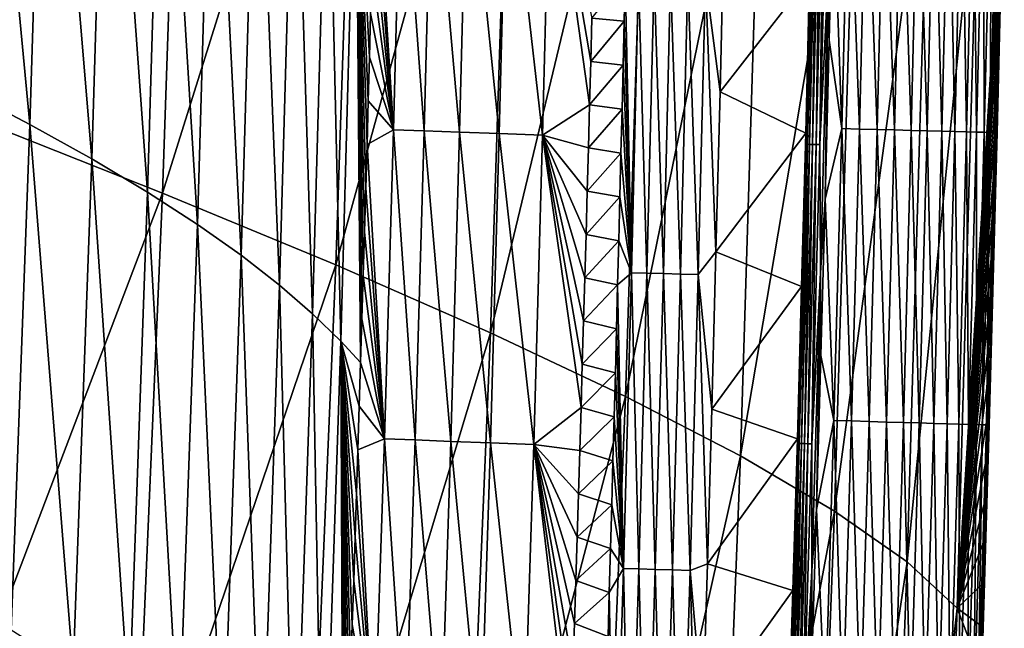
# Model space of a CAD drawing. Header units: millimetres. Extents: x -300 to 300, y -500 to 500.
# Tile 524 of 656: x 273 to 299, y -106 to -90. Entities that reach past the tile are written whole.
import ezdxf

# ---------------------------------------------------------------- set-up
doc = ezdxf.new("R2010")
doc.units = ezdxf.units.MM
doc.header["$LTSCALE"] = 81.481481
for name, color, linetype in [('19', 7, 'CONTINUOUS'), ('21', 7, 'CONTINUOUS'), ('23', 7, 'CONTINUOUS'), ('26', 7, 'CONTINUOUS'), ('27', 7, 'CONTINUOUS'), ('29', 7, 'CONTINUOUS'), ('30', 7, 'CONTINUOUS'), ('32', 7, 'CONTINUOUS')]:
    doc.layers.add(name, color=color, linetype=linetype)

msp = doc.modelspace()

# ---------------------------------------------------------------- linework, layer by layer
at = {"layer": '19', "color": 7, "linetype": 'CONTINUOUS'}
for points in [[(271.982, -92.793, 40.977), (277.585, -76.85, 37.679), (272.589, -75.238, 40.918), (271.982, -92.793, 40.977)], [(276.976, -94.768, 37.736), (277.585, -76.85, 37.679), (271.982, -92.793, 40.977), (276.976, -94.768, 37.736)], [(276.976, -94.768, 37.736), (282.11, -78.382, 34.257), (277.585, -76.85, 37.679), (276.976, -94.768, 37.736)], [(281.501, -96.642, 34.31), (282.11, -78.382, 34.257), (276.976, -94.768, 37.736), (281.501, -96.642, 34.31)], [(281.501, -96.642, 34.31), (286.145, -79.83, 30.645), (282.11, -78.382, 34.257), (281.501, -96.642, 34.31)], [(285.539, -98.411, 30.694), (286.145, -79.83, 30.645), (281.501, -96.642, 34.31), (285.539, -98.411, 30.694)], [(285.539, -98.411, 30.694), (289.671, -81.193, 26.839), (286.145, -79.83, 30.645), (285.539, -98.411, 30.694)], [(289.069, -100.074, 26.883), (289.671, -81.193, 26.839), (285.539, -98.411, 30.694), (289.069, -100.074, 26.883)], [(289.069, -100.074, 26.883), (292.668, -82.468, 22.835), (289.671, -81.193, 26.839), (289.069, -100.074, 26.883)], [(292.074, -101.628, 22.873), (292.668, -82.468, 22.835), (289.069, -100.074, 26.883), (292.074, -101.628, 22.873)], [(292.074, -101.628, 22.873), (295.117, -83.653, 18.627), (292.668, -82.468, 22.835), (292.074, -101.628, 22.873)], [(294.532, -103.07, 18.658), (295.117, -83.653, 18.627), (292.074, -101.628, 22.873), (294.532, -103.07, 18.658)], [(294.532, -103.07, 18.658), (296.999, -84.747, 14.21), (295.117, -83.653, 18.627), (294.532, -103.07, 18.658)], [(296.427, -104.397, 14.234), (296.999, -84.747, 14.21), (294.532, -103.07, 18.658), (296.427, -104.397, 14.234)], [(296.427, -104.397, 14.234), (298.295, -85.747, 9.579), (296.999, -84.747, 14.21), (296.427, -104.397, 14.234)], [(297.737, -105.607, 9.594), (298.295, -85.747, 9.579), (296.427, -104.397, 14.234), (297.737, -105.607, 9.594)], [(298.295, -85.747, 9.579), (297.737, -105.607, 9.594), (298.912, -86.769, 5.504), (298.295, -85.747, 9.579)], [(298.912, -86.769, 5.504), (297.737, -105.607, 9.594), (298.885, -87.906, 5.505), (298.912, -86.769, 5.504)], [(298.885, -87.906, 5.505), (297.737, -105.607, 9.594), (298.857, -89.044, 5.507), (298.885, -87.906, 5.505)], [(298.857, -89.044, 5.507), (297.737, -105.607, 9.594), (298.829, -90.181, 5.509), (298.857, -89.044, 5.507)], [(298.829, -90.181, 5.509), (297.737, -105.607, 9.594), (298.801, -91.318, 5.51), (298.829, -90.181, 5.509)], [(298.801, -91.318, 5.51), (297.737, -105.607, 9.594), (298.772, -92.455, 5.512), (298.801, -91.318, 5.51)], [(298.772, -92.455, 5.512), (297.737, -105.607, 9.594), (298.742, -93.592, 5.514), (298.772, -92.455, 5.512)], [(271.231, -109.858, 41.047), (276.976, -94.768, 37.736), (271.982, -92.793, 40.977), (271.231, -109.858, 41.047)], [(298.742, -93.592, 5.514), (297.737, -105.607, 9.594), (298.712, -94.729, 5.516), (298.742, -93.592, 5.514)], [(276.222, -112.18, 37.803), (276.976, -94.768, 37.736), (271.231, -109.858, 41.047), (276.222, -112.18, 37.803)], [(276.222, -112.18, 37.803), (281.501, -96.642, 34.31), (276.976, -94.768, 37.736), (276.222, -112.18, 37.803)], [(298.712, -94.729, 5.516), (297.737, -105.607, 9.594), (298.682, -95.865, 5.517), (298.712, -94.729, 5.516)], [(298.682, -95.865, 5.517), (297.737, -105.607, 9.594), (298.651, -97.002, 5.519), (298.682, -95.865, 5.517)], [(280.747, -114.38, 34.373), (281.501, -96.642, 34.31), (276.222, -112.18, 37.803), (280.747, -114.38, 34.373)], [(280.747, -114.38, 34.373), (285.539, -98.411, 30.694), (281.501, -96.642, 34.31), (280.747, -114.38, 34.373)], [(298.651, -97.002, 5.519), (297.737, -105.607, 9.594), (298.62, -98.138, 5.521), (298.651, -97.002, 5.519)], [(298.62, -98.138, 5.521), (297.737, -105.607, 9.594), (298.588, -99.274, 5.523), (298.62, -98.138, 5.521)], [(284.787, -116.456, 30.752), (285.539, -98.411, 30.694), (280.747, -114.38, 34.373), (284.787, -116.456, 30.752)], [(284.787, -116.456, 30.752), (289.069, -100.074, 26.883), (285.539, -98.411, 30.694), (284.787, -116.456, 30.752)], [(298.588, -99.274, 5.523), (297.737, -105.607, 9.594), (298.556, -100.41, 5.525), (298.588, -99.274, 5.523)], [(288.323, -118.404, 26.936), (289.069, -100.074, 26.883), (284.787, -116.456, 30.752), (288.323, -118.404, 26.936)], [(288.323, -118.404, 26.936), (292.074, -101.628, 22.873), (289.069, -100.074, 26.883), (288.323, -118.404, 26.936)], [(298.556, -100.41, 5.525), (297.737, -105.607, 9.594), (298.523, -101.546, 5.527), (298.556, -100.41, 5.525)], [(298.523, -101.546, 5.527), (297.737, -105.607, 9.594), (298.49, -102.682, 5.529), (298.523, -101.546, 5.527)], [(291.335, -120.221, 22.919), (292.074, -101.628, 22.873), (288.323, -118.404, 26.936), (291.335, -120.221, 22.919)], [(291.335, -120.221, 22.919), (294.532, -103.07, 18.658), (292.074, -101.628, 22.873), (291.335, -120.221, 22.919)], [(298.49, -102.682, 5.529), (297.737, -105.607, 9.594), (298.456, -103.817, 5.531), (298.49, -102.682, 5.529)], [(293.805, -121.904, 18.696), (294.532, -103.07, 18.658), (291.335, -120.221, 22.919), (293.805, -121.904, 18.696)], [(293.805, -121.904, 18.696), (296.427, -104.397, 14.234), (294.532, -103.07, 18.658), (293.805, -121.904, 18.696)], [(298.456, -103.817, 5.531), (297.737, -105.607, 9.594), (298.422, -104.953, 5.533), (298.456, -103.817, 5.531)], [(295.713, -123.449, 14.262), (296.427, -104.397, 14.234), (293.805, -121.904, 18.696), (295.713, -123.449, 14.262)], [(295.713, -123.449, 14.262), (297.737, -105.607, 9.594), (296.427, -104.397, 14.234), (295.713, -123.449, 14.262)], [(298.422, -104.953, 5.533), (297.737, -105.607, 9.594), (298.387, -106.088, 5.535), (298.422, -104.953, 5.533)], [(297.04, -124.854, 9.613), (297.737, -105.607, 9.594), (295.713, -123.449, 14.262), (297.04, -124.854, 9.613)], [(297.737, -105.607, 9.594), (297.04, -124.854, 9.613), (298.352, -107.223, 5.537), (297.737, -105.607, 9.594)], [(298.387, -106.088, 5.535), (297.737, -105.607, 9.594), (298.352, -107.223, 5.537), (298.387, -106.088, 5.535)]]:
    msp.add_3dface(points, dxfattribs=at)
at = {"layer": '21', "color": 7, "linetype": 'CONTINUOUS'}
for points in [[(271.732, -92.042, 23.032), (272.15, -78.678, 23.007), (273.51, -92.972, 21.533), (271.732, -92.042, 23.032)], [(273.51, -92.972, 21.533), (272.15, -78.678, 23.007), (273.926, -79.478, 21.512), (273.51, -92.972, 21.533)], [(273.51, -92.972, 21.533), (273.926, -79.478, 21.512), (275.127, -93.871, 20.032), (273.51, -92.972, 21.533)], [(275.127, -93.871, 20.032), (273.926, -79.478, 21.512), (275.541, -80.253, 20.016), (275.127, -93.871, 20.032)], [(275.127, -93.871, 20.032), (275.541, -80.253, 20.016), (276.585, -94.741, 18.535), (275.127, -93.871, 20.032)], [(276.585, -94.741, 18.535), (275.541, -80.253, 20.016), (276.996, -81.002, 18.524), (276.585, -94.741, 18.535)], [(276.585, -94.741, 18.535), (276.996, -81.002, 18.524), (277.886, -95.581, 17.046), (276.585, -94.741, 18.535)], [(277.886, -95.581, 17.046), (276.996, -81.002, 18.524), (278.294, -81.726, 17.041), (277.886, -95.581, 17.046)], [(277.886, -95.581, 17.046), (278.294, -81.726, 17.041), (279.032, -96.39, 15.568), (277.886, -95.581, 17.046)], [(279.032, -96.39, 15.568), (278.294, -81.726, 17.041), (279.437, -82.424, 15.569), (279.032, -96.39, 15.568)], [(279.032, -96.39, 15.568), (279.437, -82.424, 15.569), (280.033, -97.168, 14.101), (279.032, -96.39, 15.568)], [(280.033, -97.168, 14.101), (279.437, -82.424, 15.569), (280.435, -83.097, 14.109), (280.033, -97.168, 14.101)], [(280.033, -97.168, 14.101), (280.435, -83.097, 14.109), (280.897, -97.917, 12.642), (280.033, -97.168, 14.101)], [(280.897, -97.917, 12.642), (280.435, -83.097, 14.109), (281.296, -83.744, 12.657), (280.897, -97.917, 12.642)], [(280.897, -97.917, 12.642), (281.296, -83.744, 12.657), (281.633, -98.635, 11.188), (280.897, -97.917, 12.642)], [(281.633, -98.635, 11.188), (281.296, -83.744, 12.657), (282.028, -84.365, 11.211), (281.633, -98.635, 11.188)], [(281.633, -98.635, 11.188), (282.028, -84.365, 11.211), (282.151, -99.193, 9.984), (281.633, -98.635, 11.188)], [(282.151, -99.193, 9.984), (282.028, -84.365, 11.211), (282.185, -98.053, 9.986), (282.151, -99.193, 9.984)], [(282.185, -98.053, 9.986), (282.028, -84.365, 11.211), (282.219, -96.913, 9.987), (282.185, -98.053, 9.986)], [(282.219, -96.913, 9.987), (282.028, -84.365, 11.211), (282.252, -95.773, 9.989), (282.219, -96.913, 9.987)], [(282.252, -95.773, 9.989), (282.028, -84.365, 11.211), (282.285, -94.633, 9.99), (282.252, -95.773, 9.989)], [(282.285, -94.633, 9.99), (282.028, -84.365, 11.211), (282.318, -93.494, 9.992), (282.285, -94.633, 9.99)], [(282.318, -93.494, 9.992), (282.028, -84.365, 11.211), (282.35, -92.354, 9.993), (282.318, -93.494, 9.992)], [(282.35, -92.354, 9.993), (282.028, -84.365, 11.211), (282.381, -91.215, 9.994), (282.35, -92.354, 9.993)], [(282.381, -91.215, 9.994), (282.028, -84.365, 11.211), (282.412, -90.076, 9.996), (282.381, -91.215, 9.994)], [(273.019, -106.177, 21.556), (271.732, -92.042, 23.032), (273.51, -92.972, 21.533), (273.019, -106.177, 21.556)], [(273.019, -106.177, 21.556), (273.51, -92.972, 21.533), (274.639, -107.196, 20.051), (273.019, -106.177, 21.556)], [(274.639, -107.196, 20.051), (273.51, -92.972, 21.533), (275.127, -93.871, 20.032), (274.639, -107.196, 20.051)], [(274.639, -107.196, 20.051), (275.127, -93.871, 20.032), (276.1, -108.181, 18.548), (274.639, -107.196, 20.051)], [(276.1, -108.181, 18.548), (275.127, -93.871, 20.032), (276.585, -94.741, 18.535), (276.1, -108.181, 18.548)], [(276.1, -108.181, 18.548), (276.585, -94.741, 18.535), (277.404, -109.132, 17.052), (276.1, -108.181, 18.548)], [(277.404, -109.132, 17.052), (276.585, -94.741, 18.535), (277.886, -95.581, 17.046), (277.404, -109.132, 17.052)], [(277.404, -109.132, 17.052), (277.886, -95.581, 17.046), (278.554, -110.047, 15.567), (277.404, -109.132, 17.052)], [(278.554, -110.047, 15.567), (277.886, -95.581, 17.046), (279.032, -96.39, 15.568), (278.554, -110.047, 15.567)], [(278.554, -110.047, 15.567), (279.032, -96.39, 15.568), (279.559, -110.927, 14.092), (278.554, -110.047, 15.567)], [(279.559, -110.927, 14.092), (279.032, -96.39, 15.568), (280.033, -97.168, 14.101), (279.559, -110.927, 14.092)], [(279.559, -110.927, 14.092), (280.033, -97.168, 14.101), (280.426, -111.773, 12.625), (279.559, -110.927, 14.092)], [(280.426, -111.773, 12.625), (280.033, -97.168, 14.101), (280.897, -97.917, 12.642), (280.426, -111.773, 12.625)], [(280.426, -111.773, 12.625), (280.897, -97.917, 12.642), (281.165, -112.583, 11.163), (280.426, -111.773, 12.625)], [(281.165, -112.583, 11.163), (280.897, -97.917, 12.642), (281.633, -98.635, 11.188), (281.165, -112.583, 11.163)], [(281.165, -112.583, 11.163), (281.633, -98.635, 11.188), (281.694, -112.886, 9.964), (281.165, -112.583, 11.163)], [(281.694, -112.886, 9.964), (281.633, -98.635, 11.188), (281.736, -111.744, 9.966), (281.694, -112.886, 9.964)], [(281.736, -111.744, 9.966), (281.633, -98.635, 11.188), (281.776, -110.602, 9.968), (281.736, -111.744, 9.966)], [(281.776, -110.602, 9.968), (281.633, -98.635, 11.188), (281.816, -109.461, 9.969), (281.776, -110.602, 9.968)], [(281.816, -109.461, 9.969), (281.633, -98.635, 11.188), (281.856, -108.319, 9.971), (281.816, -109.461, 9.969)], [(281.856, -108.319, 9.971), (281.633, -98.635, 11.188), (281.894, -107.178, 9.973), (281.856, -108.319, 9.971)], [(281.894, -107.178, 9.973), (281.633, -98.635, 11.188), (281.933, -106.037, 9.975), (281.894, -107.178, 9.973)], [(281.933, -106.037, 9.975), (281.633, -98.635, 11.188), (281.97, -104.896, 9.976), (281.933, -106.037, 9.975)], [(281.97, -104.896, 9.976), (281.633, -98.635, 11.188), (282.008, -103.755, 9.978), (281.97, -104.896, 9.976)], [(282.008, -103.755, 9.978), (281.633, -98.635, 11.188), (282.044, -102.614, 9.979), (282.008, -103.755, 9.978)], [(282.044, -102.614, 9.979), (281.633, -98.635, 11.188), (282.08, -101.474, 9.981), (282.044, -102.614, 9.979)], [(282.08, -101.474, 9.981), (281.633, -98.635, 11.188), (282.116, -100.333, 9.983), (282.08, -101.474, 9.981)], [(282.116, -100.333, 9.983), (281.633, -98.635, 11.188), (282.151, -99.193, 9.984), (282.116, -100.333, 9.983)]]:
    msp.add_3dface(points, dxfattribs=at)
at = {"layer": '23', "color": 7, "linetype": 'CONTINUOUS'}
for points in [[(289.033, -90.275, 1.418), (288.19, -90.195, 2.116), (289.06, -89.128, 1.418), (289.033, -90.275, 1.418)], [(288.161, -91.325, 2.118), (288.19, -90.195, 2.116), (289.033, -90.275, 1.418), (288.161, -91.325, 2.118)], [(289.006, -91.422, 1.417), (288.161, -91.325, 2.118), (289.033, -90.275, 1.418), (289.006, -91.422, 1.417)], [(288.131, -92.455, 2.119), (288.161, -91.325, 2.118), (289.006, -91.422, 1.417), (288.131, -92.455, 2.119)], [(288.979, -92.57, 1.417), (288.131, -92.455, 2.119), (289.006, -91.422, 1.417), (288.979, -92.57, 1.417)], [(288.101, -93.585, 2.121), (288.131, -92.455, 2.119), (288.979, -92.57, 1.417), (288.101, -93.585, 2.121)], [(288.951, -93.718, 1.416), (288.101, -93.585, 2.121), (288.979, -92.57, 1.417), (288.951, -93.718, 1.416)], [(288.07, -94.715, 2.123), (288.101, -93.585, 2.121), (288.951, -93.718, 1.416), (288.07, -94.715, 2.123)], [(288.923, -94.865, 1.415), (288.07, -94.715, 2.123), (288.951, -93.718, 1.416), (288.923, -94.865, 1.415)], [(288.039, -95.845, 2.124), (288.07, -94.715, 2.123), (288.923, -94.865, 1.415), (288.039, -95.845, 2.124)], [(288.894, -96.013, 1.415), (288.039, -95.845, 2.124), (288.923, -94.865, 1.415), (288.894, -96.013, 1.415)], [(288.007, -96.974, 2.126), (288.039, -95.845, 2.124), (288.894, -96.013, 1.415), (288.007, -96.974, 2.126)], [(288.865, -97.161, 1.414), (288.007, -96.974, 2.126), (288.894, -96.013, 1.415), (288.865, -97.161, 1.414)], [(287.974, -98.104, 2.127), (288.007, -96.974, 2.126), (288.865, -97.161, 1.414), (287.974, -98.104, 2.127)], [(288.835, -98.309, 1.414), (287.974, -98.104, 2.127), (288.865, -97.161, 1.414), (288.835, -98.309, 1.414)], [(287.942, -99.233, 2.129), (287.974, -98.104, 2.127), (288.835, -98.309, 1.414), (287.942, -99.233, 2.129)], [(288.805, -99.457, 1.413), (287.942, -99.233, 2.129), (288.835, -98.309, 1.414), (288.805, -99.457, 1.413)], [(287.908, -100.363, 2.131), (287.942, -99.233, 2.129), (288.805, -99.457, 1.413), (287.908, -100.363, 2.131)], [(288.774, -100.606, 1.412), (287.908, -100.363, 2.131), (288.805, -99.457, 1.413), (288.774, -100.606, 1.412)], [(287.874, -101.492, 2.132), (287.908, -100.363, 2.131), (288.774, -100.606, 1.412), (287.874, -101.492, 2.132)], [(288.743, -101.754, 1.412), (287.874, -101.492, 2.132), (288.774, -100.606, 1.412), (288.743, -101.754, 1.412)], [(287.84, -102.622, 2.134), (287.874, -101.492, 2.132), (288.743, -101.754, 1.412), (287.84, -102.622, 2.134)], [(288.711, -102.903, 1.411), (287.84, -102.622, 2.134), (288.743, -101.754, 1.412), (288.711, -102.903, 1.411)], [(287.805, -103.751, 2.136), (287.84, -102.622, 2.134), (288.711, -102.903, 1.411), (287.805, -103.751, 2.136)], [(288.679, -104.051, 1.41), (287.805, -103.751, 2.136), (288.711, -102.903, 1.411), (288.679, -104.051, 1.41)], [(287.77, -104.88, 2.137), (287.805, -103.751, 2.136), (288.679, -104.051, 1.41), (287.77, -104.88, 2.137)], [(288.646, -105.2, 1.41), (287.77, -104.88, 2.137), (288.679, -104.051, 1.41), (288.646, -105.2, 1.41)], [(287.734, -106.009, 2.139), (287.77, -104.88, 2.137), (288.646, -105.2, 1.41), (287.734, -106.009, 2.139)], [(288.613, -106.349, 1.409), (287.734, -106.009, 2.139), (288.646, -105.2, 1.41), (288.613, -106.349, 1.409)], [(287.698, -107.138, 2.141), (287.734, -106.009, 2.139), (288.613, -106.349, 1.409), (287.698, -107.138, 2.141)]]:
    msp.add_3dface(points, dxfattribs=at)
at = {"layer": '26', "color": 7, "linetype": 'CONTINUOUS'}
for points in [[(282.53, -85.52, 10.001), (283.218, -85.041, 8.511), (283.007, -93.112, 8.504), (282.53, -85.52, 10.001)], [(283.218, -85.041, 8.511), (283.812, -93.142, 7.064), (283.007, -93.112, 8.504), (283.218, -85.041, 8.511)], [(284.022, -85.068, 7.067), (283.812, -93.142, 7.064), (283.218, -85.041, 8.511), (284.022, -85.068, 7.067)], [(284.022, -85.068, 7.067), (284.737, -93.175, 5.69), (283.812, -93.142, 7.064), (284.022, -85.068, 7.067)], [(284.945, -85.098, 5.689), (284.737, -93.175, 5.69), (284.022, -85.068, 7.067), (284.945, -85.098, 5.689)], [(284.945, -85.098, 5.689), (285.772, -93.212, 4.398), (284.737, -93.175, 5.69), (284.945, -85.098, 5.689)], [(285.979, -85.131, 4.394), (285.772, -93.212, 4.398), (284.945, -85.098, 5.689), (285.979, -85.131, 4.394)], [(285.979, -85.131, 4.394), (286.906, -93.251, 3.199), (285.772, -93.212, 4.398), (285.979, -85.131, 4.394)], [(287.113, -85.165, 3.192), (286.906, -93.251, 3.199), (285.979, -85.131, 4.394), (287.113, -85.165, 3.192)], [(287.113, -85.165, 3.192), (288.131, -92.455, 2.119), (286.906, -93.251, 3.199), (287.113, -85.165, 3.192)], [(288.19, -90.195, 2.116), (288.161, -91.325, 2.118), (287.113, -85.165, 3.192), (288.19, -90.195, 2.116)], [(288.161, -91.325, 2.118), (288.131, -92.455, 2.119), (287.113, -85.165, 3.192), (288.161, -91.325, 2.118)], [(282.501, -86.659, 10), (282.53, -85.52, 10.001), (283.007, -93.112, 8.504), (282.501, -86.659, 10)], [(282.472, -87.798, 9.999), (282.501, -86.659, 10), (283.007, -93.112, 8.504), (282.472, -87.798, 9.999)], [(282.442, -88.937, 9.997), (282.472, -87.798, 9.999), (283.007, -93.112, 8.504), (282.442, -88.937, 9.997)], [(282.412, -90.076, 9.996), (282.442, -88.937, 9.997), (283.007, -93.112, 8.504), (282.412, -90.076, 9.996)], [(282.381, -91.215, 9.994), (282.412, -90.076, 9.996), (283.007, -93.112, 8.504), (282.381, -91.215, 9.994)], [(282.35, -92.354, 9.993), (282.381, -91.215, 9.994), (283.007, -93.112, 8.504), (282.35, -92.354, 9.993)], [(282.318, -93.494, 9.992), (282.35, -92.354, 9.993), (283.007, -93.112, 8.504), (282.318, -93.494, 9.992)], [(288.131, -92.455, 2.119), (288.101, -93.585, 2.121), (286.906, -93.251, 3.199), (288.131, -92.455, 2.119)], [(282.318, -93.494, 9.992), (283.007, -93.112, 8.504), (282.771, -101.179, 8.497), (282.318, -93.494, 9.992)], [(283.007, -93.112, 8.504), (283.578, -101.213, 7.061), (282.771, -101.179, 8.497), (283.007, -93.112, 8.504)], [(283.812, -93.142, 7.064), (283.578, -101.213, 7.061), (283.007, -93.112, 8.504), (283.812, -93.142, 7.064)], [(283.812, -93.142, 7.064), (284.504, -101.25, 5.691), (283.578, -101.213, 7.061), (283.812, -93.142, 7.064)], [(284.737, -93.175, 5.69), (284.504, -101.25, 5.691), (283.812, -93.142, 7.064), (284.737, -93.175, 5.69)], [(284.737, -93.175, 5.69), (285.54, -101.291, 4.402), (284.504, -101.25, 5.691), (284.737, -93.175, 5.69)], [(285.772, -93.212, 4.398), (285.54, -101.291, 4.402), (284.737, -93.175, 5.69), (285.772, -93.212, 4.398)], [(285.772, -93.212, 4.398), (286.675, -101.334, 3.207), (285.54, -101.291, 4.402), (285.772, -93.212, 4.398)], [(286.906, -93.251, 3.199), (286.675, -101.334, 3.207), (285.772, -93.212, 4.398), (286.906, -93.251, 3.199)], [(286.906, -93.251, 3.199), (287.908, -100.363, 2.131), (286.675, -101.334, 3.207), (286.906, -93.251, 3.199)], [(288.101, -93.585, 2.121), (288.07, -94.715, 2.123), (286.906, -93.251, 3.199), (288.101, -93.585, 2.121)], [(288.07, -94.715, 2.123), (288.039, -95.845, 2.124), (286.906, -93.251, 3.199), (288.07, -94.715, 2.123)], [(288.039, -95.845, 2.124), (288.007, -96.974, 2.126), (286.906, -93.251, 3.199), (288.039, -95.845, 2.124)], [(288.007, -96.974, 2.126), (287.974, -98.104, 2.127), (286.906, -93.251, 3.199), (288.007, -96.974, 2.126)], [(287.974, -98.104, 2.127), (287.942, -99.233, 2.129), (286.906, -93.251, 3.199), (287.974, -98.104, 2.127)], [(287.942, -99.233, 2.129), (287.908, -100.363, 2.131), (286.906, -93.251, 3.199), (287.942, -99.233, 2.129)], [(282.285, -94.633, 9.99), (282.318, -93.494, 9.992), (282.771, -101.179, 8.497), (282.285, -94.633, 9.99)], [(282.252, -95.773, 9.989), (282.285, -94.633, 9.99), (282.771, -101.179, 8.497), (282.252, -95.773, 9.989)], [(282.219, -96.913, 9.987), (282.252, -95.773, 9.989), (282.771, -101.179, 8.497), (282.219, -96.913, 9.987)], [(282.185, -98.053, 9.986), (282.219, -96.913, 9.987), (282.771, -101.179, 8.497), (282.185, -98.053, 9.986)], [(282.151, -99.193, 9.984), (282.185, -98.053, 9.986), (282.771, -101.179, 8.497), (282.151, -99.193, 9.984)], [(282.116, -100.333, 9.983), (282.151, -99.193, 9.984), (282.771, -101.179, 8.497), (282.116, -100.333, 9.983)], [(282.08, -101.474, 9.981), (282.116, -100.333, 9.983), (282.771, -101.179, 8.497), (282.08, -101.474, 9.981)], [(287.908, -100.363, 2.131), (287.874, -101.492, 2.132), (286.675, -101.334, 3.207), (287.908, -100.363, 2.131)], [(282.08, -101.474, 9.981), (282.771, -101.179, 8.497), (282.508, -109.243, 8.49), (282.08, -101.474, 9.981)], [(282.771, -101.179, 8.497), (283.317, -109.28, 7.057), (282.508, -109.243, 8.49), (282.771, -101.179, 8.497)], [(283.578, -101.213, 7.061), (283.317, -109.28, 7.057), (282.771, -101.179, 8.497), (283.578, -101.213, 7.061)], [(283.578, -101.213, 7.061), (284.245, -109.321, 5.691), (283.317, -109.28, 7.057), (283.578, -101.213, 7.061)], [(284.504, -101.25, 5.691), (284.245, -109.321, 5.691), (283.578, -101.213, 7.061), (284.504, -101.25, 5.691)], [(284.504, -101.25, 5.691), (285.282, -109.366, 4.406), (284.245, -109.321, 5.691), (284.504, -101.25, 5.691)], [(285.54, -101.291, 4.402), (285.282, -109.366, 4.406), (284.504, -101.25, 5.691), (285.54, -101.291, 4.402)], [(285.54, -101.291, 4.402), (286.418, -109.415, 3.216), (285.282, -109.366, 4.406), (285.54, -101.291, 4.402)], [(286.675, -101.334, 3.207), (286.418, -109.415, 3.216), (285.54, -101.291, 4.402), (286.675, -101.334, 3.207)], [(286.675, -101.334, 3.207), (287.623, -109.396, 2.144), (286.418, -109.415, 3.216), (286.675, -101.334, 3.207)], [(287.874, -101.492, 2.132), (287.84, -102.622, 2.134), (286.675, -101.334, 3.207), (287.874, -101.492, 2.132)], [(287.84, -102.622, 2.134), (287.805, -103.751, 2.136), (286.675, -101.334, 3.207), (287.84, -102.622, 2.134)], [(287.805, -103.751, 2.136), (287.77, -104.88, 2.137), (286.675, -101.334, 3.207), (287.805, -103.751, 2.136)], [(287.77, -104.88, 2.137), (287.734, -106.009, 2.139), (286.675, -101.334, 3.207), (287.77, -104.88, 2.137)], [(287.734, -106.009, 2.139), (287.698, -107.138, 2.141), (286.675, -101.334, 3.207), (287.734, -106.009, 2.139)], [(287.698, -107.138, 2.141), (287.661, -108.267, 2.143), (286.675, -101.334, 3.207), (287.698, -107.138, 2.141)], [(287.661, -108.267, 2.143), (287.623, -109.396, 2.144), (286.675, -101.334, 3.207), (287.661, -108.267, 2.143)], [(282.044, -102.614, 9.979), (282.08, -101.474, 9.981), (282.508, -109.243, 8.49), (282.044, -102.614, 9.979)], [(282.008, -103.755, 9.978), (282.044, -102.614, 9.979), (282.508, -109.243, 8.49), (282.008, -103.755, 9.978)], [(281.97, -104.896, 9.976), (282.008, -103.755, 9.978), (282.508, -109.243, 8.49), (281.97, -104.896, 9.976)], [(281.933, -106.037, 9.975), (281.97, -104.896, 9.976), (282.508, -109.243, 8.49), (281.933, -106.037, 9.975)], [(281.894, -107.178, 9.973), (281.933, -106.037, 9.975), (282.508, -109.243, 8.49), (281.894, -107.178, 9.973)]]:
    msp.add_3dface(points, dxfattribs=at)
at = {"layer": '27', "color": 7, "linetype": 'CONTINUOUS'}
for points in [[(294.718, -93.079, 0.089), (294.496, -86.552, 0.031), (294.903, -85.452, 0.089), (294.718, -93.079, 0.089)], [(294.718, -93.079, 0.089), (294.903, -85.452, 0.089), (295.18, -93.091, 0.2), (294.718, -93.079, 0.089)], [(295.18, -93.091, 0.2), (294.903, -85.452, 0.089), (295.364, -85.463, 0.199), (295.18, -93.091, 0.2)], [(295.18, -93.091, 0.2), (295.364, -85.463, 0.199), (295.641, -93.103, 0.359), (295.18, -93.091, 0.2)], [(295.641, -93.103, 0.359), (295.364, -85.463, 0.199), (295.825, -85.473, 0.358), (295.641, -93.103, 0.359)], [(295.641, -93.103, 0.359), (295.825, -85.473, 0.358), (296.094, -93.114, 0.568), (295.641, -93.103, 0.359)], [(296.094, -93.114, 0.568), (295.825, -85.473, 0.358), (296.278, -85.484, 0.566), (296.094, -93.114, 0.568)], [(296.094, -93.114, 0.568), (296.278, -85.484, 0.566), (296.532, -93.126, 0.825), (296.094, -93.114, 0.568)], [(296.532, -93.126, 0.825), (296.278, -85.484, 0.566), (296.715, -85.494, 0.823), (296.532, -93.126, 0.825)], [(296.532, -93.126, 0.825), (296.715, -85.494, 0.823), (296.946, -93.136, 1.131), (296.532, -93.126, 0.825)], [(296.946, -93.136, 1.131), (296.715, -85.494, 0.823), (297.129, -85.504, 1.128), (296.946, -93.136, 1.131)], [(296.946, -93.136, 1.131), (297.129, -85.504, 1.128), (297.33, -93.146, 1.48), (296.946, -93.136, 1.131)], [(297.33, -93.146, 1.48), (297.129, -85.504, 1.128), (297.513, -85.512, 1.476), (297.33, -93.146, 1.48)], [(297.33, -93.146, 1.48), (297.513, -85.512, 1.476), (297.677, -93.155, 1.868), (297.33, -93.146, 1.48)], [(297.677, -93.155, 1.868), (297.513, -85.512, 1.476), (297.859, -85.52, 1.863), (297.677, -93.155, 1.868)], [(297.677, -93.155, 1.868), (297.859, -85.52, 1.863), (297.98, -93.163, 2.288), (297.677, -93.155, 1.868)], [(297.98, -93.163, 2.288), (297.859, -85.52, 1.863), (298.163, -85.527, 2.282), (297.98, -93.163, 2.288)], [(297.98, -93.163, 2.288), (298.163, -85.527, 2.282), (298.237, -93.17, 2.734), (297.98, -93.163, 2.288)], [(298.237, -93.17, 2.734), (298.163, -85.527, 2.282), (298.419, -85.533, 2.727), (298.237, -93.17, 2.734)], [(298.237, -93.17, 2.734), (298.419, -85.533, 2.727), (298.443, -93.175, 3.198), (298.237, -93.17, 2.734)], [(298.443, -93.175, 3.198), (298.419, -85.533, 2.727), (298.627, -85.538, 3.19), (298.443, -93.175, 3.198)], [(298.443, -93.175, 3.198), (298.627, -85.538, 3.19), (298.599, -93.179, 3.671), (298.443, -93.175, 3.198)], [(298.599, -93.179, 3.671), (298.627, -85.538, 3.19), (298.783, -85.542, 3.662), (298.599, -93.179, 3.671)], [(298.599, -93.179, 3.671), (298.783, -85.542, 3.662), (298.706, -93.182, 4.146), (298.599, -93.179, 3.671)], [(298.706, -93.182, 4.146), (298.783, -85.542, 3.662), (298.89, -85.544, 4.136), (298.706, -93.182, 4.146)], [(298.706, -93.182, 4.146), (298.89, -85.544, 4.136), (298.764, -93.183, 4.615), (298.706, -93.182, 4.146)], [(298.764, -93.183, 4.615), (298.89, -85.544, 4.136), (298.95, -85.546, 4.605), (298.764, -93.183, 4.615)], [(298.779, -93.184, 5.074), (298.764, -93.183, 4.615), (298.95, -85.546, 4.605), (298.779, -93.184, 5.074)], [(298.801, -91.318, 5.51), (298.772, -92.455, 5.512), (298.965, -85.546, 5.063), (298.801, -91.318, 5.51)], [(298.965, -85.546, 5.063), (298.772, -92.455, 5.512), (298.779, -93.184, 5.074), (298.965, -85.546, 5.063)], [(298.965, -85.546, 5.063), (298.779, -93.184, 5.074), (298.95, -85.546, 4.605), (298.965, -85.546, 5.063)], [(298.829, -90.181, 5.509), (298.801, -91.318, 5.51), (298.965, -85.546, 5.063), (298.829, -90.181, 5.509)], [(294.394, -90.771, 0.031), (294.496, -86.552, 0.031), (294.718, -93.079, 0.089), (294.394, -90.771, 0.031)], [(294.287, -94.921, 0.031), (294.394, -90.771, 0.031), (294.718, -93.079, 0.089), (294.287, -94.921, 0.031)], [(298.772, -92.455, 5.512), (298.742, -93.592, 5.514), (298.779, -93.184, 5.074), (298.772, -92.455, 5.512)], [(294.512, -100.704, 0.089), (294.287, -94.921, 0.031), (294.718, -93.079, 0.089), (294.512, -100.704, 0.089)], [(294.512, -100.704, 0.089), (294.718, -93.079, 0.089), (294.974, -100.717, 0.2), (294.512, -100.704, 0.089)], [(294.974, -100.717, 0.2), (294.718, -93.079, 0.089), (295.18, -93.091, 0.2), (294.974, -100.717, 0.2)], [(294.974, -100.717, 0.2), (295.18, -93.091, 0.2), (295.436, -100.73, 0.36), (294.974, -100.717, 0.2)], [(295.436, -100.73, 0.36), (295.18, -93.091, 0.2), (295.641, -93.103, 0.359), (295.436, -100.73, 0.36)], [(295.436, -100.73, 0.36), (295.641, -93.103, 0.359), (295.89, -100.744, 0.569), (295.436, -100.73, 0.36)], [(295.89, -100.744, 0.569), (295.641, -93.103, 0.359), (296.094, -93.114, 0.568), (295.89, -100.744, 0.569)], [(295.89, -100.744, 0.569), (296.094, -93.114, 0.568), (296.328, -100.756, 0.828), (295.89, -100.744, 0.569)], [(296.328, -100.756, 0.828), (296.094, -93.114, 0.568), (296.532, -93.126, 0.825), (296.328, -100.756, 0.828)], [(296.328, -100.756, 0.828), (296.532, -93.126, 0.825), (296.743, -100.768, 1.134), (296.328, -100.756, 0.828)], [(296.743, -100.768, 1.134), (296.532, -93.126, 0.825), (296.946, -93.136, 1.131), (296.743, -100.768, 1.134)], [(296.743, -100.768, 1.134), (296.946, -93.136, 1.131), (297.127, -100.779, 1.484), (296.743, -100.768, 1.134)], [(297.127, -100.779, 1.484), (296.946, -93.136, 1.131), (297.33, -93.146, 1.48), (297.127, -100.779, 1.484)], [(297.127, -100.779, 1.484), (297.33, -93.146, 1.48), (297.473, -100.789, 1.873), (297.127, -100.779, 1.484)], [(297.473, -100.789, 1.873), (297.33, -93.146, 1.48), (297.677, -93.155, 1.868), (297.473, -100.789, 1.873)], [(297.473, -100.789, 1.873), (297.677, -93.155, 1.868), (297.777, -100.798, 2.295), (297.473, -100.789, 1.873)], [(297.777, -100.798, 2.295), (297.677, -93.155, 1.868), (297.98, -93.163, 2.288), (297.777, -100.798, 2.295)], [(297.777, -100.798, 2.295), (297.98, -93.163, 2.288), (298.033, -100.805, 2.742), (297.777, -100.798, 2.295)], [(298.033, -100.805, 2.742), (297.98, -93.163, 2.288), (298.237, -93.17, 2.734), (298.033, -100.805, 2.742)], [(298.033, -100.805, 2.742), (298.237, -93.17, 2.734), (298.239, -100.811, 3.206), (298.033, -100.805, 2.742)], [(298.239, -100.811, 3.206), (298.237, -93.17, 2.734), (298.443, -93.175, 3.198), (298.239, -100.811, 3.206)], [(298.239, -100.811, 3.206), (298.443, -93.175, 3.198), (298.394, -100.815, 3.68), (298.239, -100.811, 3.206)], [(298.394, -100.815, 3.68), (298.443, -93.175, 3.198), (298.599, -93.179, 3.671), (298.394, -100.815, 3.68)], [(298.394, -100.815, 3.68), (298.599, -93.179, 3.671), (298.5, -100.818, 4.156), (298.394, -100.815, 3.68)], [(298.5, -100.818, 4.156), (298.599, -93.179, 3.671), (298.706, -93.182, 4.146), (298.5, -100.818, 4.156)], [(298.5, -100.818, 4.156), (298.706, -93.182, 4.146), (298.558, -100.82, 4.627), (298.5, -100.818, 4.156)], [(298.588, -99.274, 5.523), (298.556, -100.41, 5.525), (298.779, -93.184, 5.074), (298.588, -99.274, 5.523)], [(298.779, -93.184, 5.074), (298.556, -100.41, 5.525), (298.571, -100.82, 5.086), (298.779, -93.184, 5.074)], [(298.558, -100.82, 4.627), (298.706, -93.182, 4.146), (298.764, -93.183, 4.615), (298.558, -100.82, 4.627)], [(298.571, -100.82, 5.086), (298.558, -100.82, 4.627), (298.764, -93.183, 4.615), (298.571, -100.82, 5.086)], [(298.779, -93.184, 5.074), (298.571, -100.82, 5.086), (298.764, -93.183, 4.615), (298.779, -93.184, 5.074)], [(298.62, -98.138, 5.521), (298.588, -99.274, 5.523), (298.779, -93.184, 5.074), (298.62, -98.138, 5.521)], [(298.651, -97.002, 5.519), (298.62, -98.138, 5.521), (298.779, -93.184, 5.074), (298.651, -97.002, 5.519)], [(298.682, -95.865, 5.517), (298.651, -97.002, 5.519), (298.779, -93.184, 5.074), (298.682, -95.865, 5.517)], [(298.712, -94.729, 5.516), (298.682, -95.865, 5.517), (298.779, -93.184, 5.074), (298.712, -94.729, 5.516)], [(298.742, -93.592, 5.514), (298.712, -94.729, 5.516), (298.779, -93.184, 5.074), (298.742, -93.592, 5.514)], [(294.176, -99.004, 0.031), (294.287, -94.921, 0.031), (294.512, -100.704, 0.089), (294.176, -99.004, 0.031)], [(294.061, -103.025, 0.031), (294.176, -99.004, 0.031), (294.512, -100.704, 0.089), (294.061, -103.025, 0.031)], [(298.556, -100.41, 5.525), (298.523, -101.546, 5.527), (298.571, -100.82, 5.086), (298.556, -100.41, 5.525)], [(294.284, -108.327, 0.089), (294.061, -103.025, 0.031), (294.512, -100.704, 0.089), (294.284, -108.327, 0.089)], [(294.284, -108.327, 0.089), (294.512, -100.704, 0.089), (294.747, -108.342, 0.201), (294.284, -108.327, 0.089)], [(294.747, -108.342, 0.201), (294.512, -100.704, 0.089), (294.974, -100.717, 0.2), (294.747, -108.342, 0.201)], [(294.747, -108.342, 0.201), (294.974, -100.717, 0.2), (295.209, -108.357, 0.361), (294.747, -108.342, 0.201)], [(295.209, -108.357, 0.361), (294.974, -100.717, 0.2), (295.436, -100.73, 0.36), (295.209, -108.357, 0.361)], [(295.209, -108.357, 0.361), (295.436, -100.73, 0.36), (295.663, -108.371, 0.571), (295.209, -108.357, 0.361)], [(295.663, -108.371, 0.571), (295.436, -100.73, 0.36), (295.89, -100.744, 0.569), (295.663, -108.371, 0.571)], [(295.663, -108.371, 0.571), (295.89, -100.744, 0.569), (296.102, -108.385, 0.83), (295.663, -108.371, 0.571)], [(296.102, -108.385, 0.83), (295.89, -100.744, 0.569), (296.328, -100.756, 0.828), (296.102, -108.385, 0.83)], [(296.102, -108.385, 0.83), (296.328, -100.756, 0.828), (296.517, -108.398, 1.137), (296.102, -108.385, 0.83)], [(296.517, -108.398, 1.137), (296.328, -100.756, 0.828), (296.743, -100.768, 1.134), (296.517, -108.398, 1.137)], [(296.517, -108.398, 1.137), (296.743, -100.768, 1.134), (296.902, -108.411, 1.488), (296.517, -108.398, 1.137)], [(296.902, -108.411, 1.488), (296.743, -100.768, 1.134), (297.127, -100.779, 1.484), (296.902, -108.411, 1.488)], [(296.902, -108.411, 1.488), (297.127, -100.779, 1.484), (297.248, -108.422, 1.879), (296.902, -108.411, 1.488)], [(297.248, -108.422, 1.879), (297.127, -100.779, 1.484), (297.473, -100.789, 1.873), (297.248, -108.422, 1.879)], [(297.248, -108.422, 1.879), (297.473, -100.789, 1.873), (297.551, -108.431, 2.302), (297.248, -108.422, 1.879)], [(297.551, -108.431, 2.302), (297.473, -100.789, 1.873), (297.777, -100.798, 2.295), (297.551, -108.431, 2.302)], [(297.551, -108.431, 2.302), (297.777, -100.798, 2.295), (297.807, -108.439, 2.75), (297.551, -108.431, 2.302)], [(297.807, -108.439, 2.75), (297.777, -100.798, 2.295), (298.033, -100.805, 2.742), (297.807, -108.439, 2.75)], [(297.807, -108.439, 2.75), (298.033, -100.805, 2.742), (298.013, -108.446, 3.216), (297.807, -108.439, 2.75)], [(298.013, -108.446, 3.216), (298.033, -100.805, 2.742), (298.239, -100.811, 3.206), (298.013, -108.446, 3.216)], [(298.013, -108.446, 3.216), (298.239, -100.811, 3.206), (298.167, -108.45, 3.691), (298.013, -108.446, 3.216)], [(298.167, -108.45, 3.691), (298.239, -100.811, 3.206), (298.394, -100.815, 3.68), (298.167, -108.45, 3.691)], [(298.167, -108.45, 3.691), (298.394, -100.815, 3.68), (298.272, -108.454, 4.168), (298.167, -108.45, 3.691)], [(298.272, -108.454, 4.168), (298.394, -100.815, 3.68), (298.5, -100.818, 4.156), (298.272, -108.454, 4.168)], [(298.272, -108.454, 4.168), (298.5, -100.818, 4.156), (298.329, -108.455, 4.639), (298.272, -108.454, 4.168)], [(298.352, -107.223, 5.537), (298.316, -108.358, 5.539), (298.571, -100.82, 5.086), (298.352, -107.223, 5.537)], [(298.571, -100.82, 5.086), (298.316, -108.358, 5.539), (298.341, -108.455, 5.099), (298.571, -100.82, 5.086)], [(298.329, -108.455, 4.639), (298.5, -100.818, 4.156), (298.558, -100.82, 4.627), (298.329, -108.455, 4.639)], [(298.341, -108.455, 5.099), (298.329, -108.455, 4.639), (298.558, -100.82, 4.627), (298.341, -108.455, 5.099)], [(298.571, -100.82, 5.086), (298.341, -108.455, 5.099), (298.558, -100.82, 4.627), (298.571, -100.82, 5.086)], [(298.387, -106.088, 5.535), (298.352, -107.223, 5.537), (298.571, -100.82, 5.086), (298.387, -106.088, 5.535)], [(298.422, -104.953, 5.533), (298.387, -106.088, 5.535), (298.571, -100.82, 5.086), (298.422, -104.953, 5.533)], [(298.456, -103.817, 5.531), (298.422, -104.953, 5.533), (298.571, -100.82, 5.086), (298.456, -103.817, 5.531)], [(298.49, -102.682, 5.529), (298.456, -103.817, 5.531), (298.571, -100.82, 5.086), (298.49, -102.682, 5.529)], [(298.523, -101.546, 5.527), (298.49, -102.682, 5.529), (298.571, -100.82, 5.086), (298.523, -101.546, 5.527)], [(293.941, -106.985, 0.031), (294.061, -103.025, 0.031), (294.284, -108.327, 0.089), (293.941, -106.985, 0.031)]]:
    msp.add_3dface(points, dxfattribs=at)
at = {"layer": '29', "color": 7, "linetype": 'CONTINUOUS'}
for points in [[(291.539, -92.121, 0.5), (291.64, -87.872, 0.5), (293.88, -89.117, 0.5), (291.539, -92.121, 0.5)], [(293.777, -93.195, 0.5), (291.539, -92.121, 0.5), (293.88, -89.117, 0.5), (293.777, -93.195, 0.5)], [(291.433, -96.299, 0.5), (291.539, -92.121, 0.5), (293.777, -93.195, 0.5), (291.433, -96.299, 0.5)], [(293.671, -97.202, 0.5), (291.433, -96.299, 0.5), (293.777, -93.195, 0.5), (293.671, -97.202, 0.5)], [(291.323, -100.407, 0.5), (291.433, -96.299, 0.5), (293.671, -97.202, 0.5), (291.323, -100.407, 0.5)], [(293.56, -101.181, 0.5), (291.323, -100.407, 0.5), (293.671, -97.202, 0.5), (293.56, -101.181, 0.5)], [(291.209, -104.451, 0.5), (291.323, -100.407, 0.5), (293.56, -101.181, 0.5), (291.209, -104.451, 0.5)], [(293.442, -105.148, 0.5), (291.209, -104.451, 0.5), (293.56, -101.181, 0.5), (293.442, -105.148, 0.5)], [(291.09, -108.431, 0.5), (291.209, -104.451, 0.5), (293.442, -105.148, 0.5), (291.09, -108.431, 0.5)], [(293.32, -109.078, 0.5), (291.09, -108.431, 0.5), (293.442, -105.148, 0.5), (293.32, -109.078, 0.5)]]:
    msp.add_3dface(points, dxfattribs=at)
at = {"layer": '30', "color": 7, "linetype": 'CONTINUOUS'}
for points in [[(293.785, -93.489, 0.404), (293.88, -89.117, 0.5), (293.976, -85.674, 0.404), (293.785, -93.489, 0.404)], [(293.785, -93.489, 0.404), (293.976, -85.674, 0.404), (293.82, -93.49, 0.307), (293.785, -93.489, 0.404)], [(293.82, -93.49, 0.307), (293.976, -85.674, 0.404), (294.012, -85.675, 0.307), (293.82, -93.49, 0.307)], [(293.82, -93.49, 0.307), (294.012, -85.675, 0.307), (293.878, -93.491, 0.216), (293.82, -93.49, 0.307)], [(293.878, -93.491, 0.216), (294.012, -85.675, 0.307), (294.07, -85.676, 0.216), (293.878, -93.491, 0.216)], [(293.878, -93.491, 0.216), (294.07, -85.676, 0.216), (293.956, -93.493, 0.138), (293.878, -93.491, 0.216)], [(293.956, -93.493, 0.138), (294.07, -85.676, 0.216), (294.148, -85.678, 0.138), (293.956, -93.493, 0.138)], [(293.956, -93.493, 0.138), (294.148, -85.678, 0.138), (294.049, -93.496, 0.079), (293.956, -93.493, 0.138)], [(294.049, -93.496, 0.079), (294.148, -85.678, 0.138), (294.24, -85.68, 0.079), (294.049, -93.496, 0.079)], [(294.049, -93.496, 0.079), (294.24, -85.68, 0.079), (294.149, -93.499, 0.042), (294.049, -93.496, 0.079)], [(294.149, -93.499, 0.042), (294.24, -85.68, 0.079), (294.341, -85.682, 0.042), (294.149, -93.499, 0.042)], [(294.149, -93.499, 0.042), (294.341, -85.682, 0.042), (294.362, -89.079, 0.028), (294.149, -93.499, 0.042)], [(294.496, -86.552, 0.031), (294.394, -90.771, 0.031), (294.362, -89.079, 0.028), (294.496, -86.552, 0.031)], [(293.777, -93.195, 0.5), (293.88, -89.117, 0.5), (293.785, -93.489, 0.404), (293.777, -93.195, 0.5)], [(294.162, -96.851, 0.028), (294.149, -93.499, 0.042), (294.362, -89.079, 0.028), (294.162, -96.851, 0.028)], [(294.287, -94.921, 0.031), (294.162, -96.851, 0.028), (294.362, -89.079, 0.028), (294.287, -94.921, 0.031)], [(294.394, -90.771, 0.031), (294.287, -94.921, 0.031), (294.362, -89.079, 0.028), (294.394, -90.771, 0.031)], [(293.671, -97.202, 0.5), (293.777, -93.195, 0.5), (293.785, -93.489, 0.404), (293.671, -97.202, 0.5)], [(293.571, -101.303, 0.404), (293.671, -97.202, 0.5), (293.785, -93.489, 0.404), (293.571, -101.303, 0.404)], [(293.571, -101.303, 0.404), (293.785, -93.489, 0.404), (293.607, -101.305, 0.307), (293.571, -101.303, 0.404)], [(293.607, -101.305, 0.307), (293.785, -93.489, 0.404), (293.82, -93.49, 0.307), (293.607, -101.305, 0.307)], [(293.607, -101.305, 0.307), (293.82, -93.49, 0.307), (293.664, -101.306, 0.216), (293.607, -101.305, 0.307)], [(293.664, -101.306, 0.216), (293.82, -93.49, 0.307), (293.878, -93.491, 0.216), (293.664, -101.306, 0.216)], [(293.664, -101.306, 0.216), (293.878, -93.491, 0.216), (293.742, -101.308, 0.138), (293.664, -101.306, 0.216)], [(293.742, -101.308, 0.138), (293.878, -93.491, 0.216), (293.956, -93.493, 0.138), (293.742, -101.308, 0.138)], [(293.742, -101.308, 0.138), (293.956, -93.493, 0.138), (293.835, -101.311, 0.079), (293.742, -101.308, 0.138)], [(293.835, -101.311, 0.079), (293.956, -93.493, 0.138), (294.049, -93.496, 0.079), (293.835, -101.311, 0.079)], [(293.835, -101.311, 0.079), (294.049, -93.496, 0.079), (293.936, -101.314, 0.042), (293.835, -101.311, 0.079)], [(293.936, -101.314, 0.042), (294.049, -93.496, 0.079), (294.149, -93.499, 0.042), (293.936, -101.314, 0.042)], [(293.936, -101.314, 0.042), (294.149, -93.499, 0.042), (294.162, -96.851, 0.028), (293.936, -101.314, 0.042)], [(294.287, -94.921, 0.031), (294.176, -99.004, 0.031), (294.162, -96.851, 0.028), (294.287, -94.921, 0.031)], [(293.939, -104.622, 0.028), (293.936, -101.314, 0.042), (294.162, -96.851, 0.028), (293.939, -104.622, 0.028)], [(294.061, -103.025, 0.031), (293.939, -104.622, 0.028), (294.162, -96.851, 0.028), (294.061, -103.025, 0.031)], [(294.176, -99.004, 0.031), (294.061, -103.025, 0.031), (294.162, -96.851, 0.028), (294.176, -99.004, 0.031)], [(293.56, -101.181, 0.5), (293.671, -97.202, 0.5), (293.571, -101.303, 0.404), (293.56, -101.181, 0.5)], [(293.333, -109.117, 0.404), (293.442, -105.148, 0.5), (293.571, -101.303, 0.404), (293.333, -109.117, 0.404)], [(293.333, -109.117, 0.404), (293.571, -101.303, 0.404), (293.369, -109.118, 0.307), (293.333, -109.117, 0.404)], [(293.369, -109.118, 0.307), (293.571, -101.303, 0.404), (293.607, -101.305, 0.307), (293.369, -109.118, 0.307)], [(293.369, -109.118, 0.307), (293.607, -101.305, 0.307), (293.427, -109.12, 0.216), (293.369, -109.118, 0.307)], [(293.427, -109.12, 0.216), (293.607, -101.305, 0.307), (293.664, -101.306, 0.216), (293.427, -109.12, 0.216)], [(293.427, -109.12, 0.216), (293.664, -101.306, 0.216), (293.505, -109.123, 0.138), (293.427, -109.12, 0.216)], [(293.442, -105.148, 0.5), (293.56, -101.181, 0.5), (293.571, -101.303, 0.404), (293.442, -105.148, 0.5)], [(293.505, -109.123, 0.138), (293.664, -101.306, 0.216), (293.742, -101.308, 0.138), (293.505, -109.123, 0.138)], [(293.505, -109.123, 0.138), (293.742, -101.308, 0.138), (293.598, -109.126, 0.079), (293.505, -109.123, 0.138)], [(293.598, -109.126, 0.079), (293.742, -101.308, 0.138), (293.835, -101.311, 0.079), (293.598, -109.126, 0.079)], [(293.598, -109.126, 0.079), (293.835, -101.311, 0.079), (293.698, -109.129, 0.042), (293.598, -109.126, 0.079)], [(293.698, -109.129, 0.042), (293.835, -101.311, 0.079), (293.936, -101.314, 0.042), (293.698, -109.129, 0.042)], [(293.698, -109.129, 0.042), (293.936, -101.314, 0.042), (293.939, -104.622, 0.028), (293.698, -109.129, 0.042)], [(294.061, -103.025, 0.031), (293.941, -106.985, 0.031), (293.939, -104.622, 0.028), (294.061, -103.025, 0.031)], [(293.816, -110.886, 0.031), (293.693, -112.392, 0.028), (293.939, -104.622, 0.028), (293.816, -110.886, 0.031)], [(293.693, -112.392, 0.028), (293.698, -109.129, 0.042), (293.939, -104.622, 0.028), (293.693, -112.392, 0.028)], [(293.941, -106.985, 0.031), (293.816, -110.886, 0.031), (293.939, -104.622, 0.028), (293.941, -106.985, 0.031)], [(293.32, -109.078, 0.5), (293.442, -105.148, 0.5), (293.333, -109.117, 0.404), (293.32, -109.078, 0.5)]]:
    msp.add_3dface(points, dxfattribs=at)
at = {"layer": '32', "color": 7, "linetype": 'CONTINUOUS'}
for points in [[(291.64, -87.872, 0.5), (291.539, -92.121, 0.5), (291.159, -89.167, 0.526), (291.64, -87.872, 0.5)], [(289.033, -90.275, 1.418), (289.06, -89.128, 1.418), (289.226, -96.847, 1.154), (289.033, -90.275, 1.418)], [(289.226, -96.847, 1.154), (289.06, -89.128, 1.418), (289.413, -89.126, 1.157), (289.226, -96.847, 1.154)], [(289.226, -96.847, 1.154), (289.413, -89.126, 1.157), (289.629, -96.858, 0.922), (289.226, -96.847, 1.154)], [(289.629, -96.858, 0.922), (289.413, -89.126, 1.157), (289.817, -89.135, 0.924), (289.629, -96.858, 0.922)], [(289.629, -96.858, 0.922), (289.817, -89.135, 0.924), (290.06, -96.869, 0.738), (289.629, -96.858, 0.922)], [(290.06, -96.869, 0.738), (289.817, -89.135, 0.924), (290.249, -89.145, 0.739), (290.06, -96.869, 0.738)], [(290.06, -96.869, 0.738), (290.249, -89.145, 0.739), (290.509, -96.881, 0.605), (290.06, -96.869, 0.738)], [(290.509, -96.881, 0.605), (290.249, -89.145, 0.739), (290.699, -89.156, 0.605), (290.509, -96.881, 0.605)], [(290.509, -96.881, 0.605), (290.699, -89.156, 0.605), (290.968, -96.893, 0.525), (290.509, -96.881, 0.605)], [(290.968, -96.893, 0.525), (290.699, -89.156, 0.605), (291.159, -89.167, 0.526), (290.968, -96.893, 0.525)], [(291.433, -96.299, 0.5), (290.968, -96.893, 0.525), (291.159, -89.167, 0.526), (291.433, -96.299, 0.5)], [(291.539, -92.121, 0.5), (291.433, -96.299, 0.5), (291.159, -89.167, 0.526), (291.539, -92.121, 0.5)], [(289.006, -91.422, 1.417), (289.033, -90.275, 1.418), (289.226, -96.847, 1.154), (289.006, -91.422, 1.417)], [(288.979, -92.57, 1.417), (289.006, -91.422, 1.417), (289.226, -96.847, 1.154), (288.979, -92.57, 1.417)], [(288.951, -93.718, 1.416), (288.979, -92.57, 1.417), (289.226, -96.847, 1.154), (288.951, -93.718, 1.416)], [(288.923, -94.865, 1.415), (288.951, -93.718, 1.416), (289.226, -96.847, 1.154), (288.923, -94.865, 1.415)], [(288.894, -96.013, 1.415), (288.923, -94.865, 1.415), (289.226, -96.847, 1.154), (288.894, -96.013, 1.415)], [(288.865, -97.161, 1.414), (288.894, -96.013, 1.415), (289.226, -96.847, 1.154), (288.865, -97.161, 1.414)], [(291.433, -96.299, 0.5), (291.323, -100.407, 0.5), (290.968, -96.893, 0.525), (291.433, -96.299, 0.5)], [(289.017, -104.568, 1.151), (288.865, -97.161, 1.414), (289.226, -96.847, 1.154), (289.017, -104.568, 1.151)], [(289.017, -104.568, 1.151), (289.226, -96.847, 1.154), (289.42, -104.58, 0.92), (289.017, -104.568, 1.151)], [(289.42, -104.58, 0.92), (289.226, -96.847, 1.154), (289.629, -96.858, 0.922), (289.42, -104.58, 0.92)], [(289.42, -104.58, 0.92), (289.629, -96.858, 0.922), (289.849, -104.592, 0.736), (289.42, -104.58, 0.92)], [(289.849, -104.592, 0.736), (289.629, -96.858, 0.922), (290.06, -96.869, 0.738), (289.849, -104.592, 0.736)], [(289.849, -104.592, 0.736), (290.06, -96.869, 0.738), (290.298, -104.605, 0.604), (289.849, -104.592, 0.736)], [(290.298, -104.605, 0.604), (290.06, -96.869, 0.738), (290.509, -96.881, 0.605), (290.298, -104.605, 0.604)], [(290.298, -104.605, 0.604), (290.509, -96.881, 0.605), (290.755, -104.619, 0.525), (290.298, -104.605, 0.604)], [(290.755, -104.619, 0.525), (290.509, -96.881, 0.605), (290.968, -96.893, 0.525), (290.755, -104.619, 0.525)], [(291.209, -104.451, 0.5), (290.755, -104.619, 0.525), (290.968, -96.893, 0.525), (291.209, -104.451, 0.5)], [(291.323, -100.407, 0.5), (291.209, -104.451, 0.5), (290.968, -96.893, 0.525), (291.323, -100.407, 0.5)], [(288.835, -98.309, 1.414), (288.865, -97.161, 1.414), (289.017, -104.568, 1.151), (288.835, -98.309, 1.414)], [(288.805, -99.457, 1.413), (288.835, -98.309, 1.414), (289.017, -104.568, 1.151), (288.805, -99.457, 1.413)], [(288.774, -100.606, 1.412), (288.805, -99.457, 1.413), (289.017, -104.568, 1.151), (288.774, -100.606, 1.412)], [(288.743, -101.754, 1.412), (288.774, -100.606, 1.412), (289.017, -104.568, 1.151), (288.743, -101.754, 1.412)], [(288.711, -102.903, 1.411), (288.743, -101.754, 1.412), (289.017, -104.568, 1.151), (288.711, -102.903, 1.411)], [(288.679, -104.051, 1.41), (288.711, -102.903, 1.411), (289.017, -104.568, 1.151), (288.679, -104.051, 1.41)], [(288.646, -105.2, 1.41), (288.679, -104.051, 1.41), (289.017, -104.568, 1.151), (288.646, -105.2, 1.41)], [(288.785, -112.287, 1.148), (288.646, -105.2, 1.41), (289.017, -104.568, 1.151), (288.785, -112.287, 1.148)], [(288.785, -112.287, 1.148), (289.017, -104.568, 1.151), (289.187, -112.3, 0.918), (288.785, -112.287, 1.148)], [(289.187, -112.3, 0.918), (289.017, -104.568, 1.151), (289.42, -104.58, 0.92), (289.187, -112.3, 0.918)], [(289.187, -112.3, 0.918), (289.42, -104.58, 0.92), (289.616, -112.314, 0.735), (289.187, -112.3, 0.918)], [(289.616, -112.314, 0.735), (289.42, -104.58, 0.92), (289.849, -104.592, 0.736), (289.616, -112.314, 0.735)], [(289.616, -112.314, 0.735), (289.849, -104.592, 0.736), (290.063, -112.328, 0.604), (289.616, -112.314, 0.735)], [(290.063, -112.328, 0.604), (289.849, -104.592, 0.736), (290.298, -104.605, 0.604), (290.063, -112.328, 0.604)], [(290.063, -112.328, 0.604), (290.298, -104.605, 0.604), (290.519, -112.343, 0.525), (290.063, -112.328, 0.604)], [(290.519, -112.343, 0.525), (290.298, -104.605, 0.604), (290.755, -104.619, 0.525), (290.519, -112.343, 0.525)], [(290.967, -112.349, 0.5), (290.519, -112.343, 0.525), (290.755, -104.619, 0.525), (290.967, -112.349, 0.5)], [(291.209, -104.451, 0.5), (291.09, -108.431, 0.5), (290.755, -104.619, 0.525), (291.209, -104.451, 0.5)], [(291.09, -108.431, 0.5), (290.967, -112.349, 0.5), (290.755, -104.619, 0.525), (291.09, -108.431, 0.5)], [(288.613, -106.349, 1.409), (288.646, -105.2, 1.41), (288.785, -112.287, 1.148), (288.613, -106.349, 1.409)]]:
    msp.add_3dface(points, dxfattribs=at)

doc.saveas('drawing.dxf')
